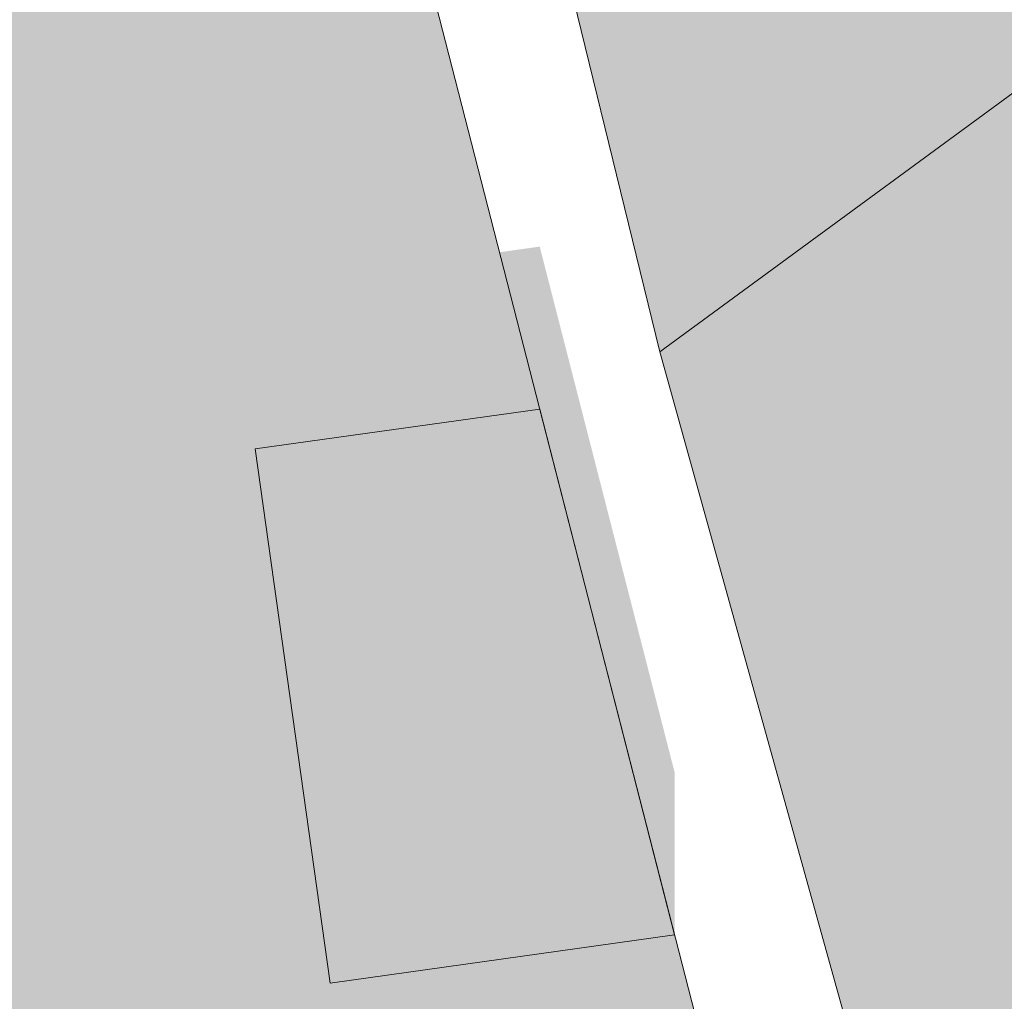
# Model space of a CAD drawing. Header units: metres. Extents: x -228 to 168, y -124 to 293.
# Tile 603 of 613: x 58.45 to 67.54, y 201.34 to 210.4. Entities that reach past the tile are written whole.
import ezdxf

# ---------------------------------------------------------------- set-up
doc = ezdxf.new("R2010")
doc.units = ezdxf.units.M
doc.header["$MEASUREMENT"] = 0
doc.layers.add('Gebäude.3 _ UMGEBUNG', color=7, linetype='Continuous')
doc.layers.add('Parzellen.3 _ UMGEBUNG', color=7, linetype='Continuous')

msp = doc.modelspace()

# ---------------------------------------------------------------- hatches: boundary and pattern name
at = {"layer": 'Gebäude.3 _ UMGEBUNG', "linetype": 'Continuous', "lineweight": 18, "true_color": 0x3f3f3f}
msp.add_hatch(color=250, dxfattribs=at).paths.add_polyline_path([(60.6244, 206.4378), (63.2503, 206.8059), (64.4959, 201.9509), (64.4959, 203.4509), (63.2503, 208.3059), (60.6244, 207.9378)])
at = {"layer": 'Gebäude.3 _ UMGEBUNG', "linetype": 'Continuous', "lineweight": 18}
msp.add_hatch(color=255, dxfattribs=at).paths.add_polyline_path([(63.2503, 206.8059), (60.6244, 206.4378), (61.3158, 201.5052), (64.4959, 201.9509)])
at = {"layer": 'Parzellen.3 _ UMGEBUNG', "linetype": 'Continuous', "lineweight": 18, "true_color": 0xfafafa}
for points in [[(64.3586, 207.3337), (84.2185, 221.8969), (76.9149, 245.7621), (58.7074, 230.4349)], [(32.5324, 207.9492), (32.1934, 202.7974), (46.1656, 184.8332), (65.2823, 198.886), (57.5348, 229.0822)], [(68.1712, 193.6085), (87.9788, 208.7503), (84.2185, 221.8969), (64.3586, 207.3337)]]:
    msp.add_hatch(color=7, dxfattribs=at).paths.add_polyline_path(points)

# ---------------------------------------------------------------- linework, layer by layer
at = {"layer": 'Gebäude.3 _ UMGEBUNG', "color": 254, "linetype": 'Continuous', "lineweight": 18, "true_color": 0xdfdfdf, "flags": 128}
msp.add_lwpolyline([(63.2503, 206.8059), (60.6244, 206.4378), (61.3158, 201.5052), (64.4959, 201.9509)], close=True, dxfattribs=at)
at = {"layer": 'Parzellen.3 _ UMGEBUNG', "color": 253, "linetype": 'Continuous', "lineweight": 18, "true_color": 0x9f9f9f, "flags": 128}
for points in [[(64.3586, 207.3337), (58.7074, 230.4349), (76.9149, 245.7621), (84.2185, 221.8969)], [(46.1656, 184.8332), (36.6, 197.1318), (32.1934, 202.7974), (32.5324, 207.9492), (57.5348, 229.0822), (65.2823, 198.886)], [(68.1712, 193.6085), (64.3586, 207.3337), (84.2185, 221.8969), (87.9788, 208.7503)]]:
    msp.add_lwpolyline(points, close=True, dxfattribs=at)

doc.saveas('drawing.dxf')
